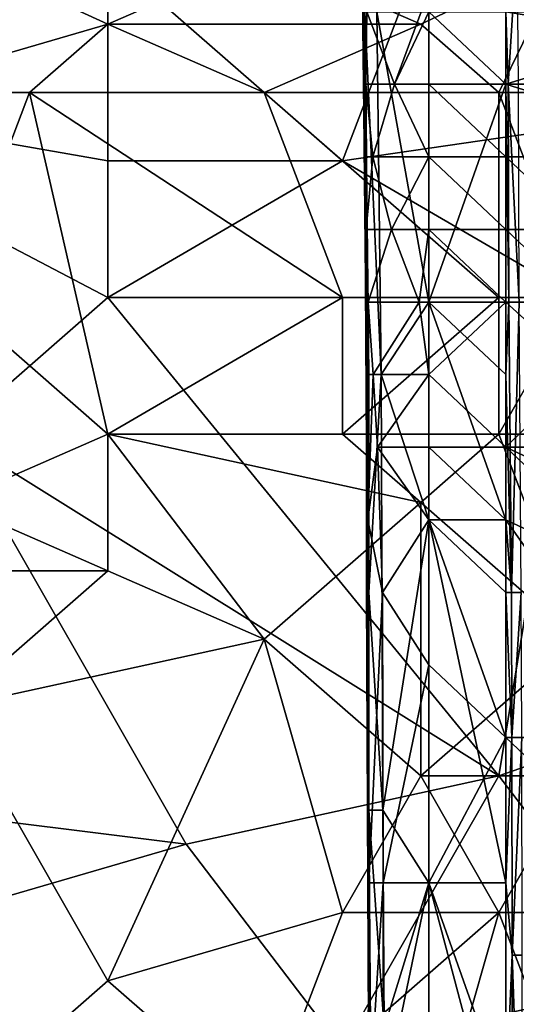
# Model space of a CAD drawing. Extents: x -161 to 11, y -10 to 160.
# Tile 418 of 499: x 0.9166 to 0.9449, y 0.093 to 0.1493. Entities that reach past the tile are written whole.
import ezdxf

# ---------------------------------------------------------------- set-up
doc = ezdxf.new("R2010")
doc.units = 0
doc.header["$MEASUREMENT"] = 0
doc.layers.get('0').update_dxf_attribs({"linetype": 'CONTINUOUS'})

msp = doc.modelspace()

# ---------------------------------------------------------------- linework, layer by layer
for points in [[(0.961839, 0.14513, 0.265055), (0.939484, 0.152943, 0.265389), (0.948426, 0.164662, 0.265512)], [(0.921599, 0.152943, 0.265639), (0.899244, 0.14513, 0.265824), (0.899244, 0.160755, 0.266152)], [(0.936323, 0.137308, 0.240592), (0.936176, 0.149758, 0.248106), (0.936109, 0.153908, 0.236834)], [(0.936323, 0.137308, 0.240592), (0.936109, 0.153908, 0.236834), (0.936315, 0.137308, 0.22932)], [(0.936176, 0.153908, 0.218049), (0.936315, 0.137308, 0.22932), (0.936109, 0.153908, 0.236834)], [(0.936234, 0.149758, 0.214292), (0.936387, 0.141458, 0.218049), (0.936176, 0.153908, 0.218049)], [(0.936387, 0.141458, 0.218049), (0.936315, 0.137308, 0.22932), (0.936176, 0.153908, 0.218049)], [(0.944472, 0.145608, 0.263134), (0.944992, 0.153908, 0.259377), (0.944343, 0.149758, 0.263254)], [(0.944992, 0.153908, 0.259377), (0.944472, 0.145608, 0.263134), (0.945075, 0.145608, 0.259377)], [(0.912657, 0.153152, 0.377737), (0.908186, 0.14513, 0.380328), (0.921599, 0.149037, 0.378421)], [(0.912657, 0.153152, 0.377737), (0.921599, 0.149037, 0.378421), (0.930542, 0.152943, 0.376143)], [(0.921599, 0.152943, 0.265639), (0.921599, 0.141224, 0.265471), (0.899244, 0.14513, 0.265824)], [(0.921599, 0.152943, 0.265639), (0.939484, 0.152943, 0.265389), (0.935013, 0.141224, 0.265313)], [(0.939484, 0.149037, 0.376505), (0.930542, 0.152943, 0.376143), (0.921599, 0.149037, 0.378421)], [(0.935013, 0.141224, 0.265313), (0.921599, 0.141224, 0.265471), (0.921599, 0.152943, 0.265639)], [(0.939484, 0.149037, 0.376505), (0.947735, 0.152943, 0.373831), (0.930542, 0.152943, 0.376143)], [(0.939484, 0.152943, 0.265389), (0.961839, 0.14513, 0.265055), (0.935013, 0.141224, 0.265313)], [(0.943955, 0.14513, 0.377193), (0.947735, 0.152943, 0.373831), (0.939484, 0.149037, 0.376505)], [(0.947735, 0.152943, 0.373831), (0.943955, 0.14513, 0.377193), (0.952897, 0.14513, 0.375995)], [(0.936323, 0.137308, 0.240592), (0.936298, 0.137308, 0.244349), (0.936176, 0.149758, 0.248106)], [(0.936295, 0.149758, 0.259377), (0.936176, 0.149758, 0.248106), (0.936513, 0.129008, 0.259377)], [(0.936424, 0.124858, 0.25562), (0.936513, 0.129008, 0.259377), (0.936176, 0.149758, 0.248106)], [(0.936298, 0.137308, 0.244349), (0.936424, 0.124858, 0.25562), (0.936176, 0.149758, 0.248106)], [(0.936343, 0.145608, 0.214292), (0.936387, 0.141458, 0.218049), (0.936234, 0.149758, 0.214292)], [(0.936234, 0.149758, 0.214292), (0.936399, 0.149758, 0.210535), (0.936343, 0.145608, 0.214292)], [(0.936971, 0.149758, 0.263134), (0.936295, 0.149758, 0.259377), (0.937225, 0.129008, 0.263134)], [(0.936513, 0.129008, 0.259377), (0.937225, 0.129008, 0.263134), (0.936295, 0.149758, 0.259377)], [(0.937974, 0.145608, 0.210535), (0.936343, 0.145608, 0.214292), (0.936399, 0.149758, 0.210535)], [(0.936399, 0.149758, 0.210535), (0.939509, 0.149758, 0.206778), (0.937974, 0.145608, 0.210535)], [(0.939953, 0.149758, 0.265475), (0.936971, 0.149758, 0.263134), (0.939953, 0.133158, 0.265352)], [(0.937225, 0.129008, 0.263134), (0.939953, 0.133158, 0.265352), (0.936971, 0.149758, 0.263134)], [(0.939953, 0.149758, 0.206497), (0.937974, 0.145608, 0.210535), (0.939509, 0.149758, 0.206778)], [(0.939953, 0.145608, 0.20906), (0.937974, 0.145608, 0.210535), (0.939953, 0.149758, 0.206497)], [(0.944343, 0.149758, 0.263254), (0.939953, 0.149758, 0.265475), (0.944343, 0.145608, 0.263295)], [(0.944343, 0.145608, 0.208586), (0.939953, 0.145608, 0.20906), (0.939953, 0.149758, 0.206497)], [(0.944343, 0.149758, 0.205994), (0.944343, 0.145608, 0.208586), (0.939953, 0.149758, 0.206497)], [(0.944343, 0.145608, 0.263295), (0.939953, 0.149758, 0.265475), (0.939953, 0.133158, 0.265352)], [(0.953122, 0.149758, 0.205808), (0.953122, 0.148316, 0.206778), (0.944343, 0.149758, 0.205994)], [(0.953122, 0.148316, 0.206778), (0.944343, 0.145608, 0.208586), (0.944343, 0.149758, 0.205994)], [(0.944343, 0.145608, 0.263295), (0.944472, 0.145608, 0.263134), (0.944343, 0.149758, 0.263254)], [(0.917128, 0.14513, 0.379805), (0.921599, 0.149037, 0.378421), (0.908186, 0.14513, 0.380328)], [(0.930542, 0.14513, 0.378667), (0.921599, 0.149037, 0.378421), (0.917128, 0.14513, 0.379805)], [(0.930542, 0.14513, 0.378667), (0.939484, 0.149037, 0.376505), (0.921599, 0.149037, 0.378421)], [(0.943955, 0.14513, 0.377193), (0.939484, 0.149037, 0.376505), (0.930542, 0.14513, 0.378667)], [(0.953122, 0.148316, 0.206778), (0.957512, 0.145608, 0.208181), (0.944343, 0.145608, 0.208586)], [(0.936387, 0.141458, 0.218049), (0.936343, 0.145608, 0.214292), (0.936752, 0.141458, 0.214292)], [(0.936343, 0.145608, 0.214292), (0.937974, 0.145608, 0.210535), (0.936752, 0.141458, 0.214292)], [(0.939953, 0.141458, 0.211022), (0.936752, 0.141458, 0.214292), (0.937974, 0.145608, 0.210535)], [(0.937974, 0.145608, 0.210535), (0.939953, 0.145608, 0.20906), (0.939953, 0.141458, 0.211022)], [(0.944343, 0.145608, 0.208586), (0.944343, 0.141458, 0.210469), (0.939953, 0.145608, 0.20906)], [(0.944343, 0.141458, 0.210469), (0.939953, 0.141458, 0.211022), (0.939953, 0.145608, 0.20906)], [(0.939953, 0.133158, 0.265352), (0.944343, 0.133158, 0.263347), (0.944343, 0.145608, 0.263295)], [(0.957512, 0.145608, 0.208181), (0.957512, 0.141458, 0.209994), (0.944343, 0.145608, 0.208586)], [(0.957512, 0.141458, 0.209994), (0.944343, 0.141458, 0.210469), (0.944343, 0.145608, 0.208586)], [(0.944343, 0.145608, 0.263295), (0.944343, 0.133158, 0.263347), (0.944517, 0.133158, 0.263134)], [(0.944472, 0.145608, 0.263134), (0.944343, 0.145608, 0.263295), (0.944517, 0.133158, 0.263134)], [(0.945075, 0.145608, 0.259377), (0.944472, 0.145608, 0.263134), (0.945114, 0.133158, 0.259377)], [(0.944472, 0.145608, 0.263134), (0.944517, 0.133158, 0.263134), (0.945114, 0.133158, 0.259377)], [(0.899244, 0.14513, 0.265824), (0.921599, 0.141224, 0.265471), (0.921599, 0.133412, 0.265464)], [(0.912657, 0.125599, 0.265659), (0.899244, 0.14513, 0.265824), (0.921599, 0.133412, 0.265464)], [(0.908186, 0.14513, 0.380328), (0.912657, 0.133412, 0.382253), (0.917128, 0.14513, 0.379805)], [(0.917128, 0.14513, 0.379805), (0.912657, 0.133412, 0.382253), (0.921599, 0.125599, 0.383282)], [(0.917128, 0.14513, 0.379805), (0.935013, 0.133412, 0.380879), (0.930542, 0.14513, 0.378667)], [(0.917128, 0.14513, 0.379805), (0.921599, 0.125599, 0.383282), (0.935013, 0.133412, 0.380879)], [(0.943955, 0.133412, 0.380042), (0.943955, 0.14513, 0.377193), (0.930542, 0.14513, 0.378667)], [(0.943955, 0.133412, 0.380042), (0.930542, 0.14513, 0.378667), (0.935013, 0.133412, 0.380879)], [(0.935013, 0.141224, 0.265313), (0.961839, 0.14513, 0.265055), (0.948426, 0.133412, 0.265174)], [(0.952897, 0.14513, 0.375995), (0.943955, 0.14513, 0.377193), (0.948426, 0.133412, 0.379523)], [(0.948426, 0.133412, 0.379523), (0.943955, 0.14513, 0.377193), (0.943955, 0.133412, 0.380042)], [(0.936387, 0.141458, 0.218049), (0.936408, 0.137308, 0.221806), (0.936315, 0.137308, 0.22932)], [(0.936355, 0.137308, 0.218049), (0.936408, 0.137308, 0.221806), (0.936387, 0.141458, 0.218049)], [(0.936387, 0.141458, 0.218049), (0.936752, 0.141458, 0.214292), (0.936355, 0.137308, 0.218049)], [(0.937811, 0.137308, 0.214292), (0.936355, 0.137308, 0.218049), (0.936752, 0.141458, 0.214292)], [(0.937811, 0.137308, 0.214292), (0.936752, 0.141458, 0.214292), (0.939953, 0.141458, 0.211022)], [(0.939953, 0.141458, 0.211022), (0.939953, 0.137308, 0.21267), (0.937811, 0.137308, 0.214292)], [(0.944343, 0.137308, 0.21208), (0.939953, 0.137308, 0.21267), (0.939953, 0.141458, 0.211022)], [(0.944343, 0.141458, 0.210469), (0.944343, 0.137308, 0.21208), (0.939953, 0.141458, 0.211022)], [(0.948733, 0.137308, 0.211837), (0.944343, 0.137308, 0.21208), (0.944343, 0.141458, 0.210469)], [(0.944343, 0.141458, 0.210469), (0.957512, 0.141458, 0.209994), (0.948733, 0.137308, 0.211837)], [(0.921599, 0.141224, 0.265471), (0.935013, 0.141224, 0.265313), (0.921599, 0.133412, 0.265464)], [(0.921599, 0.133412, 0.265464), (0.935013, 0.141224, 0.265313), (0.948426, 0.133412, 0.265174)], [(0.936424, 0.124858, 0.25562), (0.936298, 0.137308, 0.244349), (0.936374, 0.129008, 0.248106)], [(0.936323, 0.137308, 0.240592), (0.936374, 0.129008, 0.248106), (0.936298, 0.137308, 0.244349)], [(0.936315, 0.137308, 0.22932), (0.936408, 0.137308, 0.221806), (0.936404, 0.129008, 0.22932)], [(0.936315, 0.137308, 0.22932), (0.93639, 0.124858, 0.236834), (0.936323, 0.137308, 0.240592)], [(0.936404, 0.129008, 0.22932), (0.93639, 0.124858, 0.236834), (0.936315, 0.137308, 0.22932)], [(0.936374, 0.129008, 0.248106), (0.936323, 0.137308, 0.240592), (0.93639, 0.124858, 0.236834)], [(0.936355, 0.137308, 0.218049), (0.936471, 0.133158, 0.218049), (0.936408, 0.137308, 0.221806)], [(0.936355, 0.137308, 0.218049), (0.937811, 0.137308, 0.214292), (0.936471, 0.133158, 0.218049)], [(0.93645, 0.129008, 0.221806), (0.936404, 0.129008, 0.22932), (0.936408, 0.137308, 0.221806)], [(0.936408, 0.137308, 0.221806), (0.936471, 0.133158, 0.218049), (0.93645, 0.129008, 0.221806)], [(0.939396, 0.133158, 0.214292), (0.936471, 0.133158, 0.218049), (0.937811, 0.137308, 0.214292)], [(0.939396, 0.133158, 0.214292), (0.937811, 0.137308, 0.214292), (0.939953, 0.137308, 0.21267)], [(0.939953, 0.137308, 0.21267), (0.939953, 0.133158, 0.213958), (0.939396, 0.133158, 0.214292)], [(0.939953, 0.137308, 0.21267), (0.944343, 0.137308, 0.21208), (0.944343, 0.133158, 0.213544)], [(0.944343, 0.133158, 0.213544), (0.939953, 0.133158, 0.213958), (0.939953, 0.137308, 0.21267)], [(0.948733, 0.137308, 0.211837), (0.948733, 0.133158, 0.213368), (0.944343, 0.137308, 0.21208)], [(0.948733, 0.133158, 0.213368), (0.944343, 0.133158, 0.213544), (0.944343, 0.137308, 0.21208)], [(0.912657, 0.133412, 0.382253), (0.912657, 0.121693, 0.384454), (0.921599, 0.125599, 0.383282)], [(0.912657, 0.125599, 0.265659), (0.921599, 0.133412, 0.265464), (0.943955, 0.106068, 0.265396)], [(0.935013, 0.125599, 0.382331), (0.935013, 0.133412, 0.380879), (0.921599, 0.125599, 0.383282)], [(0.943955, 0.106068, 0.265396), (0.921599, 0.133412, 0.265464), (0.948426, 0.133412, 0.265174)], [(0.935013, 0.133412, 0.380879), (0.935013, 0.125599, 0.382331), (0.943955, 0.133412, 0.380042)], [(0.943955, 0.125599, 0.381525), (0.943955, 0.133412, 0.380042), (0.935013, 0.125599, 0.382331)], [(0.936757, 0.129008, 0.218049), (0.93645, 0.129008, 0.221806), (0.936471, 0.133158, 0.218049)], [(0.936471, 0.133158, 0.218049), (0.939396, 0.133158, 0.214292), (0.936757, 0.129008, 0.218049)], [(0.939953, 0.129008, 0.214916), (0.936757, 0.129008, 0.218049), (0.939396, 0.133158, 0.214292)], [(0.939953, 0.133158, 0.265352), (0.937225, 0.129008, 0.263134), (0.939953, 0.120708, 0.265306)], [(0.939953, 0.129008, 0.214916), (0.939396, 0.133158, 0.214292), (0.939953, 0.133158, 0.213958)], [(0.944343, 0.133158, 0.213544), (0.939953, 0.129008, 0.214916), (0.939953, 0.133158, 0.213958)], [(0.944343, 0.133158, 0.263347), (0.939953, 0.133158, 0.265352), (0.944343, 0.129008, 0.263414)], [(0.944343, 0.133158, 0.213544), (0.944343, 0.124858, 0.215028), (0.939953, 0.129008, 0.214916)], [(0.939953, 0.120708, 0.265306), (0.944343, 0.120708, 0.263469), (0.939953, 0.133158, 0.265352)], [(0.944343, 0.129008, 0.263414), (0.939953, 0.133158, 0.265352), (0.944343, 0.120708, 0.263469)], [(0.948426, 0.133412, 0.379523), (0.943955, 0.125599, 0.381525), (0.957368, 0.125599, 0.379878)], [(0.948426, 0.133412, 0.379523), (0.943955, 0.133412, 0.380042), (0.943955, 0.125599, 0.381525)], [(0.96631, 0.11388, 0.265104), (0.943955, 0.106068, 0.265396), (0.948426, 0.133412, 0.265174)], [(0.944343, 0.129008, 0.263414), (0.944517, 0.133158, 0.263134), (0.944343, 0.133158, 0.263347)], [(0.944343, 0.124858, 0.215028), (0.944343, 0.133158, 0.213544), (0.948733, 0.12916, 0.214292)], [(0.948733, 0.133158, 0.213368), (0.948733, 0.12916, 0.214292), (0.944343, 0.133158, 0.213544)], [(0.944343, 0.129008, 0.263414), (0.944678, 0.116558, 0.263134), (0.944517, 0.133158, 0.263134)], [(0.944678, 0.116558, 0.263134), (0.945114, 0.133158, 0.259377), (0.944517, 0.133158, 0.263134)], [(0.945114, 0.133158, 0.259377), (0.944678, 0.116558, 0.263134), (0.945225, 0.116558, 0.259377)], [(0.936424, 0.124858, 0.25562), (0.936374, 0.129008, 0.248106), (0.936424, 0.116558, 0.25562)], [(0.936386, 0.116558, 0.248106), (0.936424, 0.116558, 0.25562), (0.936374, 0.129008, 0.248106)], [(0.936374, 0.129008, 0.248106), (0.93639, 0.124858, 0.236834), (0.936386, 0.116558, 0.248106)], [(0.936404, 0.129008, 0.22932), (0.936424, 0.112407, 0.240592), (0.93639, 0.124858, 0.236834)], [(0.936404, 0.129008, 0.22932), (0.93645, 0.129008, 0.221806), (0.936467, 0.120708, 0.221806)], [(0.936404, 0.129008, 0.22932), (0.936467, 0.120708, 0.221806), (0.936442, 0.112407, 0.22932)], [(0.936424, 0.112407, 0.240592), (0.936404, 0.129008, 0.22932), (0.936442, 0.112407, 0.22932)], [(0.936513, 0.129008, 0.259377), (0.936424, 0.124858, 0.25562), (0.936522, 0.116558, 0.259377)], [(0.93645, 0.129008, 0.221806), (0.936757, 0.129008, 0.218049), (0.936467, 0.120708, 0.221806)], [(0.936467, 0.120708, 0.221806), (0.936757, 0.129008, 0.218049), (0.937014, 0.124858, 0.218049)], [(0.937225, 0.129008, 0.263134), (0.936513, 0.129008, 0.259377), (0.936522, 0.116558, 0.259377)], [(0.936522, 0.116558, 0.259377), (0.93731, 0.104107, 0.263134), (0.937225, 0.129008, 0.263134)], [(0.937014, 0.124858, 0.218049), (0.936757, 0.129008, 0.218049), (0.939953, 0.129008, 0.214916)], [(0.937014, 0.124858, 0.218049), (0.939953, 0.129008, 0.214916), (0.939953, 0.124858, 0.215508)], [(0.939953, 0.120708, 0.265306), (0.937225, 0.129008, 0.263134), (0.93731, 0.104107, 0.263134)], [(0.944343, 0.124858, 0.215028), (0.939953, 0.124858, 0.215508), (0.939953, 0.129008, 0.214916)], [(0.944343, 0.124858, 0.215028), (0.948733, 0.12916, 0.214292), (0.953122, 0.124858, 0.214837)], [(0.944343, 0.120708, 0.263469), (0.944678, 0.116558, 0.263134), (0.944343, 0.129008, 0.263414)], [(0.92607, 0.102162, 0.265732), (0.894773, 0.106068, 0.26634), (0.912657, 0.125599, 0.265659)], [(0.921599, 0.117787, 0.384609), (0.921599, 0.125599, 0.383282), (0.912657, 0.121693, 0.384454)], [(0.92607, 0.102162, 0.265732), (0.912657, 0.125599, 0.265659), (0.943955, 0.106068, 0.265396)], [(0.921599, 0.125599, 0.383282), (0.939484, 0.121693, 0.382584), (0.935013, 0.125599, 0.382331)], [(0.921599, 0.125599, 0.383282), (0.930542, 0.11388, 0.384586), (0.939484, 0.121693, 0.382584)], [(0.921599, 0.125599, 0.383282), (0.921599, 0.117787, 0.384609), (0.930542, 0.11388, 0.384586)], [(0.935013, 0.125599, 0.382331), (0.939484, 0.121693, 0.382584), (0.943955, 0.125599, 0.381525)], [(0.948426, 0.11388, 0.382778), (0.943955, 0.125599, 0.381525), (0.939484, 0.121693, 0.382584)], [(0.957368, 0.125599, 0.379878), (0.943955, 0.125599, 0.381525), (0.948426, 0.11388, 0.382778)], [(0.93639, 0.124858, 0.236834), (0.936424, 0.112407, 0.240592), (0.936386, 0.116558, 0.248106)], [(0.936424, 0.124858, 0.25562), (0.936424, 0.116558, 0.25562), (0.936522, 0.116558, 0.259377)], [(0.936467, 0.120708, 0.221806), (0.937014, 0.124858, 0.218049), (0.937296, 0.116558, 0.218049)], [(0.939953, 0.120708, 0.215782), (0.937014, 0.124858, 0.218049), (0.939953, 0.124858, 0.215508)], [(0.937014, 0.124858, 0.218049), (0.939953, 0.120708, 0.215782), (0.937296, 0.116558, 0.218049)], [(0.939953, 0.124858, 0.215508), (0.944343, 0.124858, 0.215028), (0.944343, 0.120708, 0.215335)], [(0.939953, 0.120708, 0.215782), (0.939953, 0.124858, 0.215508), (0.944343, 0.120708, 0.215335)], [(0.953122, 0.120708, 0.215137), (0.953122, 0.116558, 0.215291), (0.944343, 0.124858, 0.215028)], [(0.953122, 0.116558, 0.215291), (0.944343, 0.120708, 0.215335), (0.944343, 0.124858, 0.215028)], [(0.953122, 0.124858, 0.214837), (0.953122, 0.120708, 0.215137), (0.944343, 0.124858, 0.215028)], [(0.908186, 0.117787, 0.385277), (0.921599, 0.117787, 0.384609), (0.912657, 0.121693, 0.384454)], [(0.939484, 0.106068, 0.384805), (0.939484, 0.121693, 0.382584), (0.930542, 0.11388, 0.384586)], [(0.948426, 0.11388, 0.382778), (0.939484, 0.121693, 0.382584), (0.939484, 0.106068, 0.384805)], [(0.936442, 0.112407, 0.22932), (0.936467, 0.120708, 0.221806), (0.936515, 0.099957, 0.221806)], [(0.936467, 0.120708, 0.221806), (0.937296, 0.116558, 0.218049), (0.936515, 0.099957, 0.221806)], [(0.939953, 0.112407, 0.215929), (0.937296, 0.116558, 0.218049), (0.939953, 0.120708, 0.215782)], [(0.939953, 0.120708, 0.265306), (0.93731, 0.104107, 0.263134), (0.939953, 0.099957, 0.265201)], [(0.944343, 0.120708, 0.263469), (0.939953, 0.120708, 0.265306), (0.944343, 0.116558, 0.263531)], [(0.944343, 0.108257, 0.215595), (0.939953, 0.120708, 0.215782), (0.944343, 0.120708, 0.215335)], [(0.944343, 0.108257, 0.215595), (0.939953, 0.112407, 0.215929), (0.939953, 0.120708, 0.215782)], [(0.944343, 0.116558, 0.263531), (0.939953, 0.120708, 0.265306), (0.944343, 0.099957, 0.263522)], [(0.939953, 0.120708, 0.265306), (0.939953, 0.099957, 0.265201), (0.944343, 0.099957, 0.263522)], [(0.944343, 0.116558, 0.263531), (0.944678, 0.116558, 0.263134), (0.944343, 0.120708, 0.263469)], [(0.944343, 0.108257, 0.215595), (0.944343, 0.120708, 0.215335), (0.953122, 0.108257, 0.215453)], [(0.953122, 0.108257, 0.215453), (0.944343, 0.120708, 0.215335), (0.953122, 0.116558, 0.215291)], [(0.921599, 0.117787, 0.384609), (0.908186, 0.117787, 0.385277), (0.912657, 0.109974, 0.386248)], [(0.930542, 0.11388, 0.384586), (0.921599, 0.117787, 0.384609), (0.912657, 0.109974, 0.386248)], [(0.936424, 0.116558, 0.25562), (0.936386, 0.116558, 0.248106), (0.936446, 0.104107, 0.25562)], [(0.936424, 0.112407, 0.240592), (0.936446, 0.104107, 0.25562), (0.936386, 0.116558, 0.248106)], [(0.936446, 0.104107, 0.25562), (0.936522, 0.116558, 0.259377), (0.936424, 0.116558, 0.25562)], [(0.936522, 0.116558, 0.259377), (0.936446, 0.104107, 0.25562), (0.936522, 0.104107, 0.259377)], [(0.937343, 0.099957, 0.218049), (0.936515, 0.099957, 0.221806), (0.937296, 0.116558, 0.218049)], [(0.936522, 0.104107, 0.259377), (0.93731, 0.104107, 0.263134), (0.936522, 0.116558, 0.259377)], [(0.937296, 0.116558, 0.218049), (0.939953, 0.112407, 0.215929), (0.937343, 0.099957, 0.218049)], [(0.944696, 0.108257, 0.263134), (0.944343, 0.116558, 0.263531), (0.944343, 0.099957, 0.263522)], [(0.944678, 0.116558, 0.263134), (0.944343, 0.116558, 0.263531), (0.944696, 0.108257, 0.263134)], [(0.945225, 0.116558, 0.259377), (0.944678, 0.116558, 0.263134), (0.944696, 0.108257, 0.263134)], [(0.945225, 0.116558, 0.259377), (0.944696, 0.108257, 0.263134), (0.945261, 0.108257, 0.259377)], [(0.930542, 0.11388, 0.384586), (0.912657, 0.109974, 0.386248), (0.921599, 0.094349, 0.387775)], [(0.935013, 0.098255, 0.386178), (0.930542, 0.11388, 0.384586), (0.921599, 0.094349, 0.387775)], [(0.930542, 0.11388, 0.384586), (0.935013, 0.098255, 0.386178), (0.939484, 0.106068, 0.384805)], [(0.948426, 0.106068, 0.383767), (0.948426, 0.11388, 0.382778), (0.939484, 0.106068, 0.384805)], [(0.943955, 0.106068, 0.265396), (0.96631, 0.11388, 0.265104), (0.952897, 0.094349, 0.265301)], [(0.936442, 0.112407, 0.22932), (0.936489, 0.095807, 0.244349), (0.936424, 0.112407, 0.240592)], [(0.936446, 0.104107, 0.25562), (0.936424, 0.112407, 0.240592), (0.936489, 0.095807, 0.244349)], [(0.936489, 0.095807, 0.244349), (0.936442, 0.112407, 0.22932), (0.936494, 0.095807, 0.22932)], [(0.936442, 0.112407, 0.22932), (0.936515, 0.099957, 0.221806), (0.936494, 0.095807, 0.22932)], [(0.939953, 0.099957, 0.216033), (0.937343, 0.099957, 0.218049), (0.939953, 0.112407, 0.215929)], [(0.939953, 0.099957, 0.216033), (0.939953, 0.112407, 0.215929), (0.944343, 0.108257, 0.215595)], [(0.912657, 0.109974, 0.386248), (0.912657, 0.086537, 0.389202), (0.921599, 0.094349, 0.387775)], [(0.944343, 0.108257, 0.215595), (0.944343, 0.083357, 0.21563), (0.939953, 0.099957, 0.216033)], [(0.944708, 0.095807, 0.263134), (0.944696, 0.108257, 0.263134), (0.944343, 0.099957, 0.263522)], [(0.944343, 0.108257, 0.215595), (0.953122, 0.108257, 0.215453), (0.953122, 0.099957, 0.21555)], [(0.944343, 0.083357, 0.21563), (0.944343, 0.108257, 0.215595), (0.953122, 0.099957, 0.21555)], [(0.945261, 0.108257, 0.259377), (0.944696, 0.108257, 0.263134), (0.944708, 0.095807, 0.263134)], [(0.945261, 0.108257, 0.259377), (0.944708, 0.095807, 0.263134), (0.945274, 0.095807, 0.259377)], [(0.899244, 0.094349, 0.266424), (0.894773, 0.106068, 0.26634), (0.92607, 0.102162, 0.265732)], [(0.92607, 0.102162, 0.265732), (0.943955, 0.106068, 0.265396), (0.935013, 0.090443, 0.265636)], [(0.939484, 0.106068, 0.384805), (0.935013, 0.098255, 0.386178), (0.943955, 0.098255, 0.385231)], [(0.952897, 0.094349, 0.265301), (0.935013, 0.090443, 0.265636), (0.943955, 0.106068, 0.265396)], [(0.939484, 0.106068, 0.384805), (0.943955, 0.098255, 0.385231), (0.948426, 0.106068, 0.383767)], [(0.943955, 0.098255, 0.385231), (0.952897, 0.098255, 0.384036), (0.948426, 0.106068, 0.383767)], [(0.936606, 0.091657, 0.259377), (0.936522, 0.104107, 0.259377), (0.936446, 0.104107, 0.25562)], [(0.936606, 0.091657, 0.259377), (0.936446, 0.104107, 0.25562), (0.93651, 0.087507, 0.25562)], [(0.936489, 0.095807, 0.244349), (0.93651, 0.087507, 0.25562), (0.936446, 0.104107, 0.25562)], [(0.93731, 0.104107, 0.263134), (0.936522, 0.104107, 0.259377), (0.937395, 0.091657, 0.263134)], [(0.936606, 0.091657, 0.259377), (0.937395, 0.091657, 0.263134), (0.936522, 0.104107, 0.259377)], [(0.937395, 0.091657, 0.263134), (0.939953, 0.099957, 0.265201), (0.93731, 0.104107, 0.263134)], [(0.899244, 0.094349, 0.266424), (0.92607, 0.102162, 0.265732), (0.935013, 0.090443, 0.265636)], [(0.936558, 0.087507, 0.221806), (0.936494, 0.095807, 0.22932), (0.936515, 0.099957, 0.221806)], [(0.936515, 0.099957, 0.221806), (0.937343, 0.099957, 0.218049), (0.936558, 0.087507, 0.221806)], [(0.937349, 0.087507, 0.218049), (0.936558, 0.087507, 0.221806), (0.937343, 0.099957, 0.218049)], [(0.937343, 0.099957, 0.218049), (0.939953, 0.099957, 0.216033), (0.937349, 0.087507, 0.218049)], [(0.937349, 0.087507, 0.218049), (0.939953, 0.099957, 0.216033), (0.939953, 0.066757, 0.216064)], [(0.939953, 0.099957, 0.265201), (0.937395, 0.091657, 0.263134), (0.939953, 0.083357, 0.265152)], [(0.944343, 0.087507, 0.263578), (0.944343, 0.099957, 0.263522), (0.939953, 0.099957, 0.265201)], [(0.939953, 0.099957, 0.265201), (0.939953, 0.083357, 0.265152), (0.944343, 0.087507, 0.263578)], [(0.944343, 0.083357, 0.21563), (0.939953, 0.066757, 0.216064), (0.939953, 0.099957, 0.216033)], [(0.944343, 0.099957, 0.263522), (0.944343, 0.087507, 0.263578), (0.944708, 0.095807, 0.263134)], [(0.953122, 0.099957, 0.21555), (0.953122, 0.079207, 0.215581), (0.944343, 0.083357, 0.21563)], [(0.930542, 0.086537, 0.387892), (0.935013, 0.098255, 0.386178), (0.921599, 0.094349, 0.387775)], [(0.943955, 0.098255, 0.385231), (0.935013, 0.098255, 0.386178), (0.930542, 0.086537, 0.387892)], [(0.939484, 0.08263, 0.387218), (0.943955, 0.098255, 0.385231), (0.930542, 0.086537, 0.387892)], [(0.943955, 0.098255, 0.385231), (0.939484, 0.08263, 0.387218), (0.948426, 0.086537, 0.385734)], [(0.948426, 0.086537, 0.385734), (0.952897, 0.098255, 0.384036), (0.943955, 0.098255, 0.385231)], [(0.936489, 0.095807, 0.244349), (0.936528, 0.083357, 0.236834), (0.936459, 0.083357, 0.248106)], [(0.936459, 0.083357, 0.248106), (0.93651, 0.087507, 0.25562), (0.936489, 0.095807, 0.244349)], [(0.936494, 0.095807, 0.22932), (0.936528, 0.083357, 0.236834), (0.936489, 0.095807, 0.244349)], [(0.936558, 0.087507, 0.221806), (0.936528, 0.083357, 0.236834), (0.936494, 0.095807, 0.22932)], [(0.944343, 0.087507, 0.263578), (0.944698, 0.079207, 0.263134), (0.944708, 0.095807, 0.263134)], [(0.944708, 0.095807, 0.263134), (0.944698, 0.079207, 0.263134), (0.945279, 0.079207, 0.259377)], [(0.945279, 0.079207, 0.259377), (0.945274, 0.095807, 0.259377), (0.944708, 0.095807, 0.263134)], [(0.912657, 0.08263, 0.266215), (0.899244, 0.094349, 0.266424), (0.935013, 0.090443, 0.265636)], [(0.930542, 0.086537, 0.387892), (0.921599, 0.094349, 0.387775), (0.912657, 0.086537, 0.389202)], [(0.948426, 0.070912, 0.265371), (0.935013, 0.090443, 0.265636), (0.952897, 0.094349, 0.265301)]]:
    msp.add_3dface(points)

doc.saveas('drawing.dxf')
